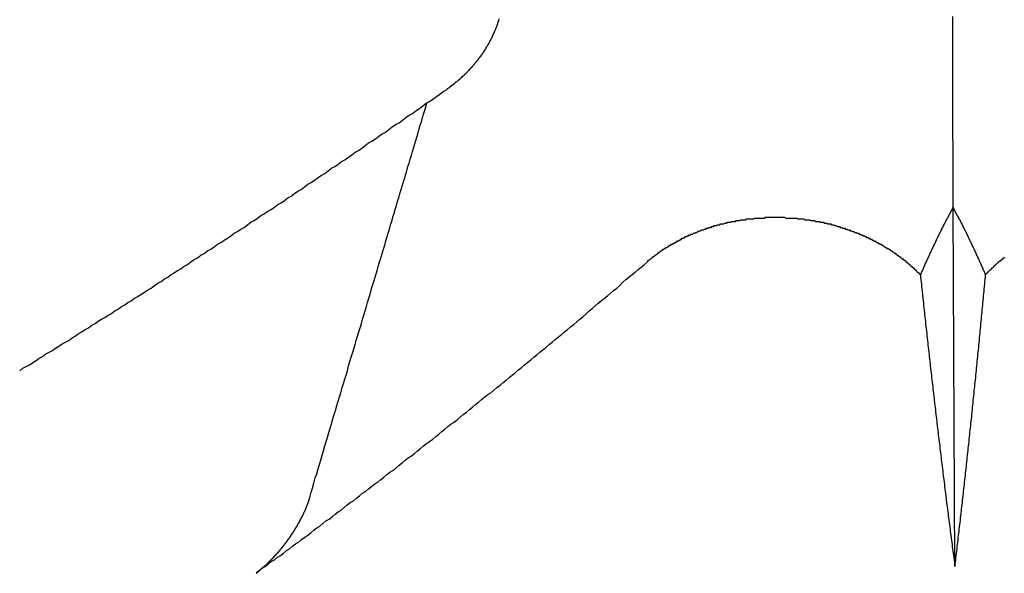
# Model space of a CAD drawing. Extents: x 1107 to 4046, y 937 to 3355.
# Tile 569 of 656: x 2182.277 to 2183.443, y 2684.049 to 2684.705. Entities that reach past the tile are written whole.
import ezdxf

# ---------------------------------------------------------------- set-up
doc = ezdxf.new("R2010")
doc.units = 0
doc.layers.add('KF_VIDA_L___C_REAR', color=7, linetype='CONTINUOUS')

# ---------------------------------------------------------------- blocks, each defined once
blk = doc.blocks.new('KF_VIDA_L___C_REAR')
at = {"layer": 'KF_VIDA_L___C_REAR'}
blk.add_line((-3.594493, 994.844009), (-3.596654, 995.269609), dxfattribs=at)
for points in [[(-3.59665, 995.27, 0), (-3.59666, 995.274, 0), (-3.59667, 995.279, 0), (-3.59668, 995.283, 0), (-3.59668, 995.288, 0), (-3.59669, 995.292, 0), (-3.5967, 995.297, 0), (-3.5967, 995.301, 0), (-3.59671, 995.306, 0), (-3.59672, 995.31, 0), (-3.59672, 995.315, 0), (-3.59673, 995.319, 0), (-3.59674, 995.324, 0), (-3.59674, 995.328, 0), (-3.59675, 995.333, 0), (-3.59676, 995.338, 0), (-3.59676, 995.342, 0), (-3.59677, 995.347, 0), (-3.59678, 995.351, 0), (-3.59678, 995.356, 0), (-3.59679, 995.36, 0), (-3.59679, 995.365, 0), (-3.5968, 995.369, 0), (-3.59681, 995.374, 0), (-3.59681, 995.378, 0), (-3.59682, 995.383, 0), (-3.59682, 995.387, 0), (-3.59683, 995.392, 0), (-3.59684, 995.396, 0), (-3.59684, 995.401, 0), (-3.59685, 995.405, 0), (-3.59685, 995.41, 0), (-3.59686, 995.414, 0), (-3.59687, 995.418, 0), (-3.59687, 995.423, 0), (-3.59688, 995.427, 0), (-3.59688, 995.432, 0), (-3.59689, 995.436, 0), (-3.59689, 995.44, 0), (-3.5969, 995.445, 0), (-3.5969, 995.449, 0), (-3.59691, 995.454, 0), (-3.59692, 995.458, 0), (-3.59692, 995.462, 0), (-3.59693, 995.466, 0), (-3.59693, 995.471, 0), (-3.59694, 995.475, 0), (-3.59694, 995.479, 0), (-3.59695, 995.483, 0), (-3.59695, 995.488, 0), (-3.59696, 995.492, 0), (-3.59696, 995.496, 0)], [(-4.13448, 995.493, 0), (-4.13468, 995.492, 0), (-4.13489, 995.491, 0), (-4.1351, 995.491, 0), (-4.13531, 995.49, 0), (-4.13553, 995.489, 0), (-4.13575, 995.489, 0), (-4.13597, 995.488, 0), (-4.1362, 995.487, 0), (-4.13643, 995.487, 0), (-4.13666, 995.486, 0), (-4.1369, 995.485, 0), (-4.13714, 995.485, 0), (-4.13738, 995.484, 0), (-4.13763, 995.483, 0), (-4.13788, 995.483, 0), (-4.13813, 995.482, 0), (-4.13839, 995.481, 0), (-4.13865, 995.481, 0), (-4.13891, 995.48, 0), (-4.13918, 995.479, 0), (-4.13945, 995.479, 0), (-4.13972, 995.478, 0), (-4.13999, 995.478, 0), (-4.14027, 995.477, 0), (-4.14055, 995.476, 0), (-4.14084, 995.476, 0), (-4.14113, 995.475, 0), (-4.14142, 995.474, 0), (-4.14172, 995.474, 0), (-4.14201, 995.473, 0), (-4.14232, 995.472, 0), (-4.14262, 995.472, 0), (-4.14293, 995.471, 0), (-4.14324, 995.47, 0), (-4.14356, 995.47, 0), (-4.14388, 995.469, 0), (-4.1442, 995.469, 0), (-4.14452, 995.468, 0), (-4.14485, 995.467, 0), (-4.14518, 995.467, 0), (-4.14551, 995.466, 0), (-4.14585, 995.465, 0), (-4.14619, 995.465, 0), (-4.14654, 995.464, 0), (-4.14688, 995.464, 0), (-4.14723, 995.463, 0), (-4.14759, 995.462, 0), (-4.14794, 995.462, 0), (-4.1483, 995.461, 0), (-4.14866, 995.46, 0), (-4.14903, 995.46, 0), (-4.14939, 995.459, 0), (-4.14977, 995.459, 0), (-4.15014, 995.458, 0), (-4.15052, 995.457, 0), (-4.1509, 995.457, 0), (-4.15128, 995.456, 0), (-4.15166, 995.456, 0), (-4.15205, 995.455, 0), (-4.15244, 995.454, 0), (-4.15284, 995.454, 0), (-4.15323, 995.453, 0), (-4.15363, 995.453, 0), (-4.15403, 995.452, 0), (-4.15444, 995.451, 0), (-4.15484, 995.451, 0), (-4.15525, 995.45, 0), (-4.15567, 995.45, 0), (-4.15608, 995.449, 0), (-4.1565, 995.448, 0), (-4.15692, 995.448, 0), (-4.15734, 995.447, 0), (-4.15777, 995.447, 0), (-4.1582, 995.446, 0), (-4.15863, 995.446, 0), (-4.15906, 995.445, 0), (-4.1595, 995.444, 0), (-4.15994, 995.444, 0), (-4.16038, 995.443, 0), (-4.16082, 995.443, 0), (-4.16127, 995.442, 0), (-4.16172, 995.442, 0), (-4.16217, 995.441, 0), (-4.16262, 995.441, 0), (-4.16307, 995.44, 0), (-4.16353, 995.439, 0), (-4.16399, 995.439, 0), (-4.16445, 995.438, 0), (-4.16492, 995.438, 0), (-4.16539, 995.437, 0), (-4.16586, 995.437, 0), (-4.16633, 995.436, 0), (-4.1668, 995.436, 0), (-4.16728, 995.435, 0), (-4.16775, 995.435, 0), (-4.16823, 995.434, 0), (-4.16872, 995.434, 0), (-4.1692, 995.433, 0), (-4.16969, 995.433, 0), (-4.17018, 995.432, 0), (-4.17067, 995.431, 0), (-4.17116, 995.431, 0), (-4.17165, 995.43, 0), (-4.17215, 995.43, 0), (-4.17265, 995.429, 0), (-4.17315, 995.429, 0), (-4.17365, 995.428, 0), (-4.17416, 995.428, 0), (-4.17466, 995.427, 0), (-4.17517, 995.427, 0), (-4.17568, 995.426, 0), (-4.17619, 995.426, 0), (-4.17671, 995.425, 0), (-4.17722, 995.425, 0), (-4.17774, 995.425, 0), (-4.17826, 995.424, 0), (-4.17878, 995.424, 0), (-4.17931, 995.423, 0), (-4.17983, 995.423, 0), (-4.18036, 995.422, 0), (-4.18089, 995.422, 0), (-4.18142, 995.421, 0), (-4.18195, 995.421, 0), (-4.18248, 995.42, 0), (-4.18301, 995.42, 0), (-4.18355, 995.419, 0), (-4.18409, 995.419, 0), (-4.18463, 995.418, 0), (-4.18517, 995.418, 0), (-4.18571, 995.418, 0), (-4.18626, 995.417, 0), (-4.1868, 995.417, 0), (-4.18735, 995.416, 0), (-4.1879, 995.416, 0), (-4.18845, 995.415, 0), (-4.18901, 995.415, 0), (-4.18957, 995.414, 0), (-4.19013, 995.414, 0), (-4.19069, 995.414, 0), (-4.19126, 995.413, 0), (-4.19183, 995.413, 0), (-4.1924, 995.412, 0), (-4.19298, 995.412, 0), (-4.19356, 995.411, 0), (-4.19414, 995.411, 0), (-4.19472, 995.411, 0), (-4.19531, 995.41, 0), (-4.1959, 995.41, 0), (-4.19649, 995.409, 0)], [(-4.70189, 995.076, 0), (-4.69803, 995.079, 0), (-4.69416, 995.081, 0), (-4.6903, 995.083, 0), (-4.68644, 995.086, 0), (-4.68257, 995.088, 0), (-4.6787, 995.091, 0), (-4.67483, 995.093, 0), (-4.67096, 995.096, 0), (-4.66709, 995.098, 0), (-4.66321, 995.1, 0), (-4.65934, 995.103, 0), (-4.65546, 995.105, 0), (-4.65158, 995.108, 0), (-4.6477, 995.11, 0), (-4.64382, 995.112, 0), (-4.63993, 995.115, 0), (-4.63605, 995.117, 0), (-4.63216, 995.12, 0), (-4.62827, 995.122, 0), (-4.62438, 995.125, 0), (-4.62049, 995.127, 0), (-4.6166, 995.13, 0), (-4.6127, 995.132, 0), (-4.60881, 995.135, 0), (-4.60491, 995.137, 0), (-4.60101, 995.139, 0), (-4.59711, 995.142, 0), (-4.59321, 995.144, 0), (-4.58931, 995.147, 0), (-4.5854, 995.149, 0), (-4.5815, 995.152, 0), (-4.57759, 995.154, 0), (-4.57368, 995.157, 0), (-4.56977, 995.159, 0), (-4.56586, 995.162, 0), (-4.56195, 995.164, 0), (-4.55803, 995.167, 0), (-4.55412, 995.169, 0), (-4.5502, 995.172, 0), (-4.54628, 995.174, 0), (-4.54236, 995.177, 0), (-4.53844, 995.18, 0), (-4.53451, 995.182, 0), (-4.53059, 995.185, 0), (-4.52666, 995.187, 0), (-4.52274, 995.19, 0), (-4.51881, 995.192, 0), (-4.51488, 995.195, 0), (-4.51095, 995.197, 0), (-4.50701, 995.2, 0), (-4.50308, 995.202, 0), (-4.49915, 995.205, 0), (-4.49521, 995.208, 0), (-4.49127, 995.21, 0), (-4.48733, 995.213, 0), (-4.48339, 995.215, 0), (-4.47945, 995.218, 0), (-4.47551, 995.22, 0), (-4.47156, 995.223, 0), (-4.46762, 995.226, 0), (-4.46367, 995.228, 0), (-4.45972, 995.231, 0), (-4.45577, 995.233, 0), (-4.45182, 995.236, 0), (-4.44787, 995.239, 0), (-4.44391, 995.241, 0), (-4.43996, 995.244, 0), (-4.436, 995.246, 0), (-4.43204, 995.249, 0), (-4.42809, 995.252, 0), (-4.42413, 995.254, 0), (-4.42016, 995.257, 0), (-4.4162, 995.26, 0), (-4.41224, 995.262, 0), (-4.40827, 995.265, 0), (-4.40431, 995.267, 0), (-4.40034, 995.27, 0), (-4.39637, 995.273, 0), (-4.3924, 995.275, 0), (-4.38843, 995.278, 0), (-4.38446, 995.281, 0), (-4.38049, 995.283, 0), (-4.37651, 995.286, 0), (-4.37253, 995.289, 0), (-4.36856, 995.291, 0), (-4.36458, 995.294, 0), (-4.3606, 995.297, 0), (-4.35662, 995.299, 0), (-4.35264, 995.302, 0), (-4.34865, 995.305, 0), (-4.34467, 995.308, 0), (-4.34069, 995.31, 0), (-4.3367, 995.313, 0), (-4.33271, 995.316, 0), (-4.32872, 995.318, 0), (-4.32473, 995.321, 0), (-4.32074, 995.324, 0), (-4.31675, 995.326, 0), (-4.31276, 995.329, 0), (-4.30876, 995.332, 0), (-4.30477, 995.335, 0), (-4.30077, 995.337, 0), (-4.29677, 995.34, 0), (-4.29277, 995.343, 0), (-4.28877, 995.346, 0), (-4.28477, 995.348, 0), (-4.28077, 995.351, 0), (-4.27677, 995.354, 0), (-4.27276, 995.357, 0), (-4.26876, 995.359, 0), (-4.26475, 995.362, 0), (-4.26075, 995.365, 0), (-4.25674, 995.368, 0), (-4.25273, 995.37, 0), (-4.24872, 995.373, 0), (-4.24471, 995.376, 0), (-4.24069, 995.379, 0), (-4.23668, 995.381, 0), (-4.23267, 995.384, 0), (-4.22865, 995.387, 0), (-4.22463, 995.39, 0), (-4.22062, 995.393, 0), (-4.2166, 995.395, 0), (-4.21258, 995.398, 0), (-4.20856, 995.401, 0), (-4.20453, 995.404, 0), (-4.20051, 995.407, 0), (-4.19649, 995.409, 0)], [(-4.35847, 994.926, 0), (-4.35682, 994.932, 0), (-4.35517, 994.937, 0), (-4.35353, 994.943, 0), (-4.3519, 994.949, 0), (-4.35026, 994.954, 0), (-4.34864, 994.96, 0), (-4.34701, 994.965, 0), (-4.34539, 994.97, 0), (-4.34378, 994.976, 0), (-4.34217, 994.981, 0), (-4.34056, 994.987, 0), (-4.33896, 994.992, 0), (-4.33736, 994.997, 0), (-4.33577, 995.003, 0), (-4.33418, 995.008, 0), (-4.3326, 995.013, 0), (-4.33102, 995.019, 0), (-4.32944, 995.024, 0), (-4.32787, 995.029, 0), (-4.3263, 995.035, 0), (-4.32474, 995.04, 0), (-4.32318, 995.045, 0), (-4.32163, 995.05, 0), (-4.32008, 995.056, 0), (-4.31853, 995.061, 0), (-4.31699, 995.066, 0), (-4.31545, 995.071, 0), (-4.31392, 995.076, 0), (-4.31239, 995.082, 0), (-4.31086, 995.087, 0), (-4.30934, 995.092, 0), (-4.30782, 995.097, 0), (-4.30631, 995.102, 0), (-4.3048, 995.107, 0), (-4.3033, 995.112, 0), (-4.30179, 995.117, 0), (-4.3003, 995.122, 0), (-4.2988, 995.127, 0), (-4.29731, 995.132, 0), (-4.29583, 995.137, 0), (-4.29434, 995.142, 0), (-4.29287, 995.147, 0), (-4.29139, 995.152, 0), (-4.28992, 995.157, 0), (-4.28846, 995.162, 0), (-4.28699, 995.167, 0), (-4.28553, 995.172, 0), (-4.28408, 995.177, 0), (-4.28263, 995.182, 0), (-4.28118, 995.187, 0), (-4.27974, 995.191, 0), (-4.2783, 995.196, 0), (-4.27686, 995.201, 0), (-4.27543, 995.206, 0), (-4.274, 995.211, 0), (-4.27257, 995.215, 0), (-4.27115, 995.22, 0), (-4.26973, 995.225, 0), (-4.26832, 995.23, 0), (-4.26691, 995.235, 0), (-4.2655, 995.239, 0), (-4.2641, 995.244, 0), (-4.2627, 995.249, 0), (-4.2613, 995.253, 0), (-4.25991, 995.258, 0), (-4.25852, 995.263, 0), (-4.25713, 995.267, 0), (-4.25575, 995.272, 0), (-4.25437, 995.277, 0), (-4.253, 995.281, 0), (-4.25163, 995.286, 0), (-4.25026, 995.291, 0), (-4.24889, 995.295, 0), (-4.24753, 995.3, 0), (-4.24617, 995.304, 0), (-4.24482, 995.309, 0), (-4.24347, 995.313, 0), (-4.24212, 995.318, 0), (-4.24077, 995.322, 0), (-4.23943, 995.327, 0), (-4.23809, 995.331, 0), (-4.23676, 995.336, 0), (-4.23543, 995.34, 0), (-4.2341, 995.345, 0), (-4.23277, 995.349, 0), (-4.23145, 995.354, 0), (-4.23013, 995.358, 0), (-4.22882, 995.363, 0), (-4.22751, 995.367, 0), (-4.2262, 995.371, 0), (-4.22489, 995.376, 0), (-4.22359, 995.38, 0), (-4.22229, 995.385, 0), (-4.221, 995.389, 0), (-4.2197, 995.393, 0)], [(-3.59665, 995.27, 0), (-3.59691, 995.269, 0), (-3.59717, 995.269, 0), (-3.59743, 995.268, 0), (-3.5977, 995.268, 0), (-3.59796, 995.267, 0), (-3.59822, 995.267, 0), (-3.59848, 995.266, 0), (-3.59875, 995.266, 0), (-3.59901, 995.265, 0), (-3.59928, 995.265, 0), (-3.59955, 995.264, 0), (-3.59981, 995.264, 0), (-3.60008, 995.263, 0), (-3.60035, 995.263, 0), (-3.60062, 995.262, 0), (-3.60089, 995.262, 0), (-3.60116, 995.261, 0), (-3.60143, 995.261, 0), (-3.6017, 995.26, 0), (-3.60198, 995.26, 0), (-3.60225, 995.259, 0), (-3.60253, 995.259, 0), (-3.6028, 995.258, 0), (-3.60308, 995.258, 0), (-3.60335, 995.257, 0), (-3.60363, 995.257, 0), (-3.60391, 995.256, 0), (-3.60419, 995.256, 0), (-3.60447, 995.255, 0), (-3.60475, 995.255, 0), (-3.60503, 995.254, 0), (-3.60531, 995.254, 0), (-3.60559, 995.253, 0), (-3.60588, 995.252, 0), (-3.60616, 995.252, 0), (-3.60645, 995.251, 0), (-3.60673, 995.251, 0), (-3.60702, 995.25, 0), (-3.60731, 995.25, 0), (-3.60759, 995.249, 0), (-3.60788, 995.249, 0), (-3.60817, 995.248, 0), (-3.60846, 995.247, 0), (-3.60875, 995.247, 0), (-3.60904, 995.246, 0), (-3.60933, 995.246, 0), (-3.60962, 995.245, 0), (-3.60992, 995.245, 0), (-3.61021, 995.244, 0), (-3.61051, 995.243, 0), (-3.6108, 995.243, 0), (-3.6111, 995.242, 0), (-3.61139, 995.242, 0), (-3.61169, 995.241, 0), (-3.61199, 995.24, 0), (-3.61229, 995.24, 0), (-3.61258, 995.239, 0), (-3.61288, 995.239, 0), (-3.61318, 995.238, 0), (-3.61349, 995.237, 0), (-3.61379, 995.237, 0), (-3.61409, 995.236, 0), (-3.61439, 995.235, 0), (-3.6147, 995.235, 0), (-3.615, 995.234, 0), (-3.61531, 995.234, 0), (-3.61561, 995.233, 0), (-3.61592, 995.232, 0), (-3.61622, 995.232, 0), (-3.61653, 995.231, 0), (-3.61684, 995.23, 0), (-3.61715, 995.23, 0), (-3.61746, 995.229, 0), (-3.61777, 995.228, 0), (-3.61808, 995.228, 0), (-3.61839, 995.227, 0), (-3.6187, 995.226, 0), (-3.61902, 995.226, 0), (-3.61933, 995.225, 0), (-3.61964, 995.224, 0), (-3.61996, 995.224, 0), (-3.62027, 995.223, 0), (-3.62059, 995.222, 0), (-3.6209, 995.222, 0), (-3.62122, 995.221, 0), (-3.62154, 995.22, 0), (-3.62186, 995.22, 0), (-3.62218, 995.219, 0), (-3.62249, 995.218, 0), (-3.62281, 995.218, 0), (-3.62314, 995.217, 0), (-3.62346, 995.216, 0), (-3.62378, 995.216, 0), (-3.6241, 995.215, 0), (-3.62442, 995.214, 0), (-3.62475, 995.214, 0), (-3.62507, 995.213, 0), (-3.6254, 995.212, 0), (-3.62572, 995.211, 0), (-3.62605, 995.211, 0), (-3.62637, 995.21, 0), (-3.6267, 995.209, 0), (-3.62703, 995.209, 0), (-3.62736, 995.208, 0), (-3.62769, 995.207, 0), (-3.62802, 995.206, 0), (-3.62835, 995.206, 0), (-3.62868, 995.205, 0), (-3.62901, 995.204, 0), (-3.62934, 995.203, 0), (-3.62967, 995.203, 0), (-3.63, 995.202, 0), (-3.63034, 995.201, 0), (-3.63067, 995.2, 0), (-3.63101, 995.2, 0), (-3.63134, 995.199, 0), (-3.63168, 995.198, 0), (-3.63201, 995.197, 0), (-3.63235, 995.197, 0), (-3.63269, 995.196, 0), (-3.63302, 995.195, 0), (-3.63336, 995.194, 0), (-3.6337, 995.194, 0), (-3.63404, 995.193, 0), (-3.63438, 995.192, 0), (-3.63472, 995.191, 0), (-3.63506, 995.19, 0), (-3.6354, 995.19, 0)], [(-3.55821, 995.19, 0), (-3.55855, 995.191, 0), (-3.55889, 995.192, 0), (-3.55922, 995.192, 0), (-3.55956, 995.193, 0), (-3.5599, 995.194, 0), (-3.56024, 995.195, 0), (-3.56057, 995.195, 0), (-3.56091, 995.196, 0), (-3.56124, 995.197, 0), (-3.56158, 995.198, 0), (-3.56191, 995.198, 0), (-3.56225, 995.199, 0), (-3.56258, 995.2, 0), (-3.56291, 995.201, 0), (-3.56324, 995.201, 0), (-3.56357, 995.202, 0), (-3.56391, 995.203, 0), (-3.56424, 995.204, 0), (-3.56457, 995.204, 0), (-3.56489, 995.205, 0), (-3.56522, 995.206, 0), (-3.56555, 995.207, 0), (-3.56588, 995.207, 0), (-3.5662, 995.208, 0), (-3.56653, 995.209, 0), (-3.56686, 995.21, 0), (-3.56718, 995.21, 0), (-3.56751, 995.211, 0), (-3.56783, 995.212, 0), (-3.56815, 995.212, 0), (-3.56848, 995.213, 0), (-3.5688, 995.214, 0), (-3.56912, 995.214, 0), (-3.56944, 995.215, 0), (-3.56976, 995.216, 0), (-3.57008, 995.217, 0), (-3.5704, 995.217, 0), (-3.57072, 995.218, 0), (-3.57103, 995.219, 0), (-3.57135, 995.219, 0), (-3.57167, 995.22, 0), (-3.57198, 995.221, 0), (-3.5723, 995.221, 0), (-3.57261, 995.222, 0), (-3.57293, 995.223, 0), (-3.57324, 995.223, 0), (-3.57356, 995.224, 0), (-3.57387, 995.225, 0), (-3.57418, 995.225, 0), (-3.57449, 995.226, 0), (-3.5748, 995.227, 0), (-3.57511, 995.227, 0), (-3.57542, 995.228, 0), (-3.57573, 995.229, 0), (-3.57604, 995.229, 0), (-3.57634, 995.23, 0), (-3.57665, 995.231, 0), (-3.57696, 995.231, 0), (-3.57726, 995.232, 0), (-3.57756, 995.232, 0), (-3.57787, 995.233, 0), (-3.57817, 995.234, 0), (-3.57847, 995.234, 0), (-3.57878, 995.235, 0), (-3.57908, 995.236, 0), (-3.57938, 995.236, 0), (-3.57968, 995.237, 0), (-3.57998, 995.237, 0), (-3.58028, 995.238, 0), (-3.58057, 995.239, 0), (-3.58087, 995.239, 0), (-3.58117, 995.24, 0), (-3.58146, 995.241, 0), (-3.58176, 995.241, 0), (-3.58205, 995.242, 0), (-3.58235, 995.242, 0), (-3.58264, 995.243, 0), (-3.58293, 995.243, 0), (-3.58323, 995.244, 0), (-3.58352, 995.245, 0), (-3.58381, 995.245, 0), (-3.5841, 995.246, 0), (-3.58439, 995.246, 0), (-3.58468, 995.247, 0), (-3.58496, 995.248, 0), (-3.58525, 995.248, 0), (-3.58554, 995.249, 0), (-3.58582, 995.249, 0), (-3.58611, 995.25, 0), (-3.58639, 995.25, 0), (-3.58667, 995.251, 0), (-3.58696, 995.251, 0), (-3.58724, 995.252, 0), (-3.58752, 995.253, 0), (-3.5878, 995.253, 0), (-3.58808, 995.254, 0), (-3.58836, 995.254, 0), (-3.58864, 995.255, 0), (-3.58892, 995.255, 0), (-3.58919, 995.256, 0), (-3.58947, 995.256, 0), (-3.58975, 995.257, 0), (-3.59002, 995.257, 0), (-3.5903, 995.258, 0), (-3.59057, 995.258, 0), (-3.59084, 995.259, 0), (-3.59111, 995.259, 0), (-3.59139, 995.26, 0), (-3.59166, 995.26, 0), (-3.59193, 995.261, 0), (-3.59219, 995.261, 0), (-3.59246, 995.262, 0), (-3.59273, 995.262, 0), (-3.593, 995.263, 0), (-3.59326, 995.263, 0), (-3.59353, 995.264, 0), (-3.59379, 995.264, 0), (-3.59406, 995.265, 0), (-3.59432, 995.265, 0), (-3.59458, 995.266, 0), (-3.59484, 995.266, 0), (-3.59511, 995.267, 0), (-3.59537, 995.267, 0), (-3.59562, 995.268, 0), (-3.59588, 995.268, 0), (-3.59614, 995.269, 0), (-3.5964, 995.269, 0), (-3.59665, 995.27, 0)], [(-3.95858, 995.205, 0), (-3.95797, 995.206, 0), (-3.95735, 995.207, 0), (-3.95673, 995.207, 0), (-3.9561, 995.208, 0), (-3.95547, 995.208, 0), (-3.95483, 995.209, 0), (-3.95419, 995.209, 0), (-3.95355, 995.21, 0), (-3.9529, 995.21, 0), (-3.95225, 995.211, 0), (-3.95159, 995.211, 0), (-3.95093, 995.212, 0), (-3.95027, 995.212, 0), (-3.9496, 995.213, 0), (-3.94893, 995.213, 0), (-3.94825, 995.214, 0), (-3.94757, 995.214, 0), (-3.94689, 995.215, 0), (-3.9462, 995.215, 0), (-3.94551, 995.216, 0), (-3.94482, 995.216, 0), (-3.94412, 995.217, 0), (-3.94342, 995.217, 0), (-3.94272, 995.218, 0), (-3.94201, 995.218, 0), (-3.9413, 995.219, 0), (-3.94058, 995.219, 0), (-3.93986, 995.22, 0), (-3.93914, 995.22, 0), (-3.93841, 995.221, 0), (-3.93768, 995.221, 0), (-3.93695, 995.222, 0), (-3.93621, 995.222, 0), (-3.93547, 995.222, 0), (-3.93473, 995.223, 0), (-3.93398, 995.223, 0), (-3.93323, 995.224, 0), (-3.93248, 995.224, 0), (-3.93172, 995.225, 0), (-3.93096, 995.225, 0), (-3.9302, 995.226, 0), (-3.92943, 995.226, 0), (-3.92866, 995.227, 0), (-3.92789, 995.227, 0), (-3.92712, 995.227, 0), (-3.92634, 995.228, 0), (-3.92556, 995.228, 0), (-3.92477, 995.229, 0), (-3.92398, 995.229, 0), (-3.92319, 995.23, 0), (-3.9224, 995.23, 0), (-3.9216, 995.23, 0), (-3.9208, 995.231, 0), (-3.92, 995.231, 0), (-3.91919, 995.232, 0), (-3.91839, 995.232, 0), (-3.91757, 995.233, 0), (-3.91676, 995.233, 0), (-3.91594, 995.233, 0), (-3.91512, 995.234, 0), (-3.9143, 995.234, 0), (-3.91348, 995.235, 0), (-3.91265, 995.235, 0), (-3.91182, 995.235, 0), (-3.91099, 995.236, 0), (-3.91015, 995.236, 0), (-3.90931, 995.237, 0), (-3.90847, 995.237, 0), (-3.90763, 995.237, 0), (-3.90678, 995.238, 0), (-3.90593, 995.238, 0), (-3.90508, 995.238, 0), (-3.90423, 995.239, 0), (-3.90337, 995.239, 0), (-3.90251, 995.239, 0), (-3.90165, 995.24, 0), (-3.90079, 995.24, 0), (-3.89993, 995.24, 0), (-3.89906, 995.241, 0), (-3.89819, 995.241, 0), (-3.89732, 995.242, 0), (-3.89644, 995.242, 0), (-3.89557, 995.242, 0), (-3.89469, 995.243, 0), (-3.89381, 995.243, 0), (-3.89292, 995.243, 0), (-3.89204, 995.243, 0), (-3.89115, 995.244, 0), (-3.89026, 995.244, 0), (-3.88937, 995.244, 0), (-3.88848, 995.245, 0), (-3.88758, 995.245, 0), (-3.88668, 995.245, 0), (-3.88579, 995.246, 0), (-3.88488, 995.246, 0), (-3.88398, 995.246, 0), (-3.88308, 995.246, 0), (-3.88217, 995.247, 0), (-3.88126, 995.247, 0), (-3.88036, 995.247, 0), (-3.87945, 995.248, 0), (-3.87853, 995.248, 0), (-3.87762, 995.248, 0), (-3.8767, 995.248, 0), (-3.87579, 995.249, 0), (-3.87487, 995.249, 0), (-3.87395, 995.249, 0), (-3.87303, 995.249, 0), (-3.87211, 995.25, 0), (-3.87119, 995.25, 0), (-3.87026, 995.25, 0), (-3.86934, 995.25, 0), (-3.86841, 995.25, 0), (-3.86748, 995.251, 0), (-3.86655, 995.251, 0), (-3.86562, 995.251, 0), (-3.86469, 995.251, 0), (-3.86376, 995.252, 0), (-3.86283, 995.252, 0), (-3.8619, 995.252, 0), (-3.86096, 995.252, 0), (-3.86003, 995.252, 0), (-3.85909, 995.253, 0), (-3.85816, 995.253, 0), (-3.85722, 995.253, 0), (-3.85628, 995.253, 0), (-3.85535, 995.253, 0), (-3.85441, 995.253, 0), (-3.85347, 995.254, 0), (-3.85253, 995.254, 0), (-3.85159, 995.254, 0), (-3.85065, 995.254, 0), (-3.84971, 995.254, 0), (-3.84877, 995.254, 0), (-3.84783, 995.255, 0), (-3.84689, 995.255, 0), (-3.84595, 995.255, 0), (-3.84501, 995.255, 0), (-3.84406, 995.255, 0), (-3.84312, 995.255, 0), (-3.84218, 995.255, 0), (-3.84124, 995.256, 0), (-3.8403, 995.256, 0), (-3.83936, 995.256, 0), (-3.83842, 995.256, 0), (-3.83747, 995.256, 0), (-3.83653, 995.256, 0), (-3.83559, 995.256, 0), (-3.83465, 995.256, 0), (-3.83371, 995.256, 0), (-3.83277, 995.256, 0), (-3.83183, 995.257, 0), (-3.83089, 995.257, 0), (-3.82996, 995.257, 0), (-3.82902, 995.257, 0), (-3.82808, 995.257, 0), (-3.82715, 995.257, 0), (-3.82621, 995.257, 0), (-3.82527, 995.257, 0), (-3.82434, 995.257, 0), (-3.82341, 995.257, 0), (-3.82247, 995.257, 0), (-3.82154, 995.257, 0), (-3.82061, 995.257, 0), (-3.81968, 995.257, 0), (-3.81875, 995.258, 0), (-3.81782, 995.258, 0), (-3.81689, 995.258, 0), (-3.81597, 995.258, 0), (-3.81504, 995.258, 0), (-3.81412, 995.258, 0), (-3.81319, 995.258, 0), (-3.81226, 995.258, 0), (-3.81133, 995.258, 0), (-3.8104, 995.258, 0), (-3.80946, 995.258, 0), (-3.80853, 995.258, 0), (-3.80759, 995.258, 0), (-3.80665, 995.258, 0), (-3.80571, 995.258, 0), (-3.80477, 995.258, 0), (-3.80383, 995.258, 0), (-3.80289, 995.258, 0), (-3.80194, 995.258, 0), (-3.801, 995.258, 0), (-3.80005, 995.258, 0), (-3.7991, 995.258, 0), (-3.79815, 995.258, 0), (-3.7972, 995.258, 0), (-3.79625, 995.258, 0), (-3.7953, 995.257, 0), (-3.79434, 995.257, 0), (-3.79339, 995.257, 0), (-3.79243, 995.257, 0), (-3.79148, 995.257, 0), (-3.79052, 995.257, 0), (-3.78956, 995.257, 0), (-3.78861, 995.257, 0), (-3.78765, 995.257, 0), (-3.78669, 995.257, 0), (-3.78573, 995.257, 0), (-3.78477, 995.257, 0), (-3.78381, 995.257, 0), (-3.78284, 995.257, 0), (-3.78188, 995.257, 0), (-3.78092, 995.256, 0), (-3.77996, 995.256, 0), (-3.77899, 995.256, 0), (-3.77803, 995.256, 0), (-3.77707, 995.256, 0), (-3.7761, 995.256, 0), (-3.77514, 995.256, 0), (-3.77417, 995.256, 0), (-3.77321, 995.256, 0), (-3.77224, 995.255, 0), (-3.77128, 995.255, 0), (-3.77032, 995.255, 0), (-3.76935, 995.255, 0), (-3.76839, 995.255, 0), (-3.76742, 995.255, 0), (-3.76646, 995.255, 0), (-3.7655, 995.254, 0), (-3.76453, 995.254, 0), (-3.76357, 995.254, 0), (-3.76261, 995.254, 0), (-3.76165, 995.254, 0), (-3.76068, 995.254, 0), (-3.75972, 995.253, 0), (-3.75876, 995.253, 0), (-3.7578, 995.253, 0), (-3.75684, 995.253, 0), (-3.75588, 995.253, 0), (-3.75493, 995.253, 0), (-3.75397, 995.252, 0), (-3.75301, 995.252, 0), (-3.75206, 995.252, 0), (-3.7511, 995.252, 0), (-3.75015, 995.252, 0), (-3.74919, 995.251, 0), (-3.74824, 995.251, 0), (-3.74729, 995.251, 0), (-3.74634, 995.251, 0), (-3.74539, 995.25, 0), (-3.74444, 995.25, 0), (-3.74349, 995.25, 0), (-3.74255, 995.25, 0), (-3.7416, 995.25, 0), (-3.74066, 995.249, 0), (-3.73972, 995.249, 0), (-3.73878, 995.249, 0), (-3.73784, 995.249, 0), (-3.7369, 995.248, 0), (-3.73596, 995.248, 0), (-3.73503, 995.248, 0), (-3.73409, 995.247, 0), (-3.73316, 995.247, 0), (-3.73223, 995.247, 0), (-3.7313, 995.247, 0), (-3.73038, 995.246, 0), (-3.72945, 995.246, 0), (-3.72853, 995.246, 0), (-3.72761, 995.245, 0), (-3.72669, 995.245, 0), (-3.72577, 995.245, 0), (-3.72485, 995.245, 0), (-3.72394, 995.244, 0), (-3.72302, 995.244, 0), (-3.72211, 995.244, 0), (-3.7212, 995.243, 0), (-3.7203, 995.243, 0), (-3.71939, 995.243, 0), (-3.71849, 995.242, 0), (-3.71759, 995.242, 0), (-3.71669, 995.242, 0), (-3.71579, 995.241, 0), (-3.7149, 995.241, 0), (-3.71401, 995.241, 0), (-3.71312, 995.24, 0), (-3.71223, 995.24, 0), (-3.71134, 995.24, 0), (-3.71046, 995.239, 0), (-3.70958, 995.239, 0), (-3.7087, 995.239, 0), (-3.70782, 995.238, 0), (-3.70695, 995.238, 0), (-3.70608, 995.237, 0), (-3.70521, 995.237, 0), (-3.70434, 995.237, 0), (-3.70348, 995.236, 0), (-3.70262, 995.236, 0), (-3.70176, 995.236, 0), (-3.7009, 995.235, 0), (-3.70005, 995.235, 0), (-3.6992, 995.234, 0), (-3.69835, 995.234, 0), (-3.6975, 995.234, 0), (-3.69666, 995.233, 0), (-3.69582, 995.233, 0), (-3.69498, 995.232, 0), (-3.69415, 995.232, 0), (-3.69332, 995.232, 0), (-3.69249, 995.231, 0), (-3.69166, 995.231, 0), (-3.69084, 995.23, 0), (-3.69002, 995.23, 0), (-3.6892, 995.23, 0), (-3.68839, 995.229, 0), (-3.68758, 995.229, 0), (-3.68677, 995.228, 0), (-3.68596, 995.228, 0), (-3.68516, 995.227, 0), (-3.68437, 995.227, 0), (-3.68357, 995.226, 0), (-3.68278, 995.226, 0), (-3.68199, 995.226, 0), (-3.6812, 995.225, 0), (-3.68042, 995.225, 0), (-3.67964, 995.224, 0), (-3.67887, 995.224, 0), (-3.6781, 995.223, 0), (-3.67733, 995.223, 0), (-3.67656, 995.222, 0), (-3.6758, 995.222, 0), (-3.67504, 995.221, 0), (-3.67429, 995.221, 0), (-3.67354, 995.221, 0), (-3.67279, 995.22, 0), (-3.67205, 995.22, 0), (-3.67131, 995.219, 0), (-3.67057, 995.219, 0), (-3.66984, 995.218, 0), (-3.66911, 995.218, 0), (-3.66838, 995.217, 0), (-3.66766, 995.217, 0), (-3.66695, 995.216, 0), (-3.66623, 995.216, 0), (-3.66552, 995.215, 0), (-3.66482, 995.215, 0), (-3.66412, 995.214, 0), (-3.66342, 995.214, 0), (-3.66272, 995.213, 0), (-3.66202, 995.213, 0), (-3.66133, 995.212, 0), (-3.66064, 995.212, 0), (-3.65995, 995.211, 0), (-3.65926, 995.211, 0), (-3.65857, 995.21, 0), (-3.65789, 995.21, 0), (-3.6572, 995.209, 0), (-3.65652, 995.209, 0), (-3.65584, 995.208, 0), (-3.65517, 995.208, 0), (-3.65449, 995.207, 0), (-3.65382, 995.207, 0), (-3.65315, 995.206, 0), (-3.65248, 995.205, 0), (-3.65181, 995.205, 0), (-3.65115, 995.204, 0), (-3.65049, 995.204, 0), (-3.64983, 995.203, 0), (-3.64917, 995.203, 0), (-3.64852, 995.202, 0), (-3.64787, 995.202, 0), (-3.64722, 995.201, 0), (-3.64657, 995.2, 0), (-3.64593, 995.2, 0), (-3.64528, 995.199, 0), (-3.64465, 995.199, 0), (-3.64401, 995.198, 0), (-3.64338, 995.198, 0), (-3.64274, 995.197, 0), (-3.64212, 995.196, 0), (-3.64149, 995.196, 0), (-3.64087, 995.195, 0), (-3.64025, 995.195, 0), (-3.63963, 995.194, 0), (-3.63902, 995.193, 0), (-3.63841, 995.193, 0), (-3.6378, 995.192, 0), (-3.6372, 995.192, 0), (-3.6366, 995.191, 0), (-3.636, 995.19, 0), (-3.6354, 995.19, 0)], [(-3.55821, 995.19, 0), (-3.55771, 995.191, 0), (-3.55721, 995.191, 0), (-3.55671, 995.192, 0), (-3.5562, 995.192, 0), (-3.55569, 995.193, 0), (-3.55519, 995.193, 0), (-3.55467, 995.194, 0), (-3.55416, 995.194, 0), (-3.55365, 995.195, 0), (-3.55313, 995.195, 0), (-3.55261, 995.196, 0), (-3.55209, 995.196, 0), (-3.55157, 995.197, 0), (-3.55104, 995.197, 0), (-3.55052, 995.198, 0), (-3.54999, 995.198, 0), (-3.54946, 995.199, 0), (-3.54892, 995.199, 0), (-3.54839, 995.2, 0), (-3.54785, 995.2, 0), (-3.54732, 995.201, 0), (-3.54678, 995.201, 0), (-3.54624, 995.202, 0), (-3.54569, 995.202, 0), (-3.54515, 995.203, 0), (-3.5446, 995.203, 0), (-3.54405, 995.204, 0), (-3.54351, 995.204, 0), (-3.54295, 995.205, 0), (-3.5424, 995.205, 0), (-3.54185, 995.206, 0), (-3.54129, 995.206, 0), (-3.54074, 995.206, 0), (-3.54018, 995.207, 0), (-3.53962, 995.207, 0), (-3.53906, 995.208, 0), (-3.53849, 995.208, 0), (-3.53793, 995.209, 0), (-3.53736, 995.209, 0), (-3.53679, 995.21, 0), (-3.53621, 995.21, 0), (-3.53563, 995.211, 0)], [(-4.4219, 994.836, 0), (-4.41831, 994.839, 0), (-4.41472, 994.842, 0), (-4.41114, 994.844, 0), (-4.40755, 994.847, 0), (-4.40396, 994.85, 0), (-4.40037, 994.852, 0), (-4.39678, 994.855, 0), (-4.39319, 994.857, 0), (-4.3896, 994.86, 0), (-4.38601, 994.863, 0), (-4.38241, 994.865, 0), (-4.37882, 994.868, 0), (-4.37523, 994.871, 0), (-4.37163, 994.873, 0), (-4.36803, 994.876, 0), (-4.36444, 994.879, 0), (-4.36084, 994.881, 0), (-4.35724, 994.884, 0), (-4.35365, 994.887, 0), (-4.35005, 994.89, 0), (-4.34645, 994.892, 0), (-4.34285, 994.895, 0), (-4.33925, 994.898, 0), (-4.33565, 994.9, 0), (-4.33204, 994.903, 0), (-4.32844, 994.906, 0), (-4.32484, 994.909, 0), (-4.32124, 994.911, 0), (-4.31763, 994.914, 0), (-4.31403, 994.917, 0), (-4.31042, 994.92, 0), (-4.30682, 994.922, 0), (-4.30321, 994.925, 0), (-4.2996, 994.928, 0), (-4.29599, 994.931, 0), (-4.29239, 994.933, 0), (-4.28878, 994.936, 0), (-4.28517, 994.939, 0), (-4.28156, 994.942, 0), (-4.27795, 994.944, 0), (-4.27434, 994.947, 0), (-4.27072, 994.95, 0), (-4.26711, 994.953, 0), (-4.2635, 994.956, 0), (-4.25989, 994.958, 0), (-4.25627, 994.961, 0), (-4.25266, 994.964, 0), (-4.24904, 994.967, 0), (-4.24543, 994.97, 0), (-4.24181, 994.973, 0), (-4.2382, 994.975, 0), (-4.23458, 994.978, 0), (-4.23096, 994.981, 0), (-4.22734, 994.984, 0), (-4.22373, 994.987, 0), (-4.22011, 994.99, 0), (-4.21649, 994.992, 0), (-4.21287, 994.995, 0), (-4.20925, 994.998, 0), (-4.20563, 995.001, 0), (-4.20201, 995.004, 0), (-4.19838, 995.007, 0), (-4.19476, 995.01, 0), (-4.19114, 995.013, 0), (-4.18752, 995.015, 0), (-4.18389, 995.018, 0), (-4.18027, 995.021, 0), (-4.17665, 995.024, 0), (-4.17302, 995.027, 0), (-4.1694, 995.03, 0), (-4.16577, 995.033, 0), (-4.16215, 995.036, 0), (-4.15852, 995.039, 0), (-4.15489, 995.042, 0), (-4.15127, 995.045, 0), (-4.14764, 995.048, 0), (-4.14401, 995.05, 0), (-4.14038, 995.053, 0), (-4.13675, 995.056, 0), (-4.13312, 995.059, 0), (-4.1295, 995.062, 0), (-4.12587, 995.065, 0), (-4.12224, 995.068, 0), (-4.11861, 995.071, 0), (-4.11497, 995.074, 0), (-4.11134, 995.077, 0), (-4.10771, 995.08, 0), (-4.10408, 995.083, 0), (-4.10045, 995.086, 0), (-4.09682, 995.089, 0), (-4.09318, 995.092, 0), (-4.08955, 995.095, 0), (-4.08592, 995.098, 0), (-4.08228, 995.101, 0), (-4.07865, 995.104, 0), (-4.07501, 995.107, 0), (-4.07138, 995.11, 0), (-4.06775, 995.113, 0), (-4.06411, 995.116, 0), (-4.06047, 995.119, 0), (-4.05684, 995.122, 0), (-4.0532, 995.125, 0), (-4.04957, 995.128, 0), (-4.04593, 995.131, 0), (-4.04229, 995.134, 0), (-4.03866, 995.137, 0), (-4.03502, 995.14, 0), (-4.03138, 995.143, 0), (-4.02774, 995.147, 0), (-4.02411, 995.15, 0), (-4.02047, 995.153, 0), (-4.01683, 995.156, 0), (-4.01319, 995.159, 0), (-4.00955, 995.162, 0), (-4.00591, 995.165, 0), (-4.00227, 995.168, 0), (-3.99863, 995.171, 0), (-3.99499, 995.174, 0), (-3.99135, 995.177, 0), (-3.98771, 995.181, 0), (-3.98407, 995.184, 0), (-3.98043, 995.187, 0), (-3.97679, 995.19, 0), (-3.97315, 995.193, 0), (-3.96951, 995.196, 0), (-3.96587, 995.199, 0), (-3.96223, 995.202, 0), (-3.95858, 995.205, 0)], [(-3.6354, 995.19, 0), (-3.63511, 995.187, 0), (-3.63481, 995.184, 0), (-3.63452, 995.181, 0), (-3.63422, 995.179, 0), (-3.63393, 995.176, 0), (-3.63363, 995.173, 0), (-3.63334, 995.17, 0), (-3.63304, 995.167, 0), (-3.63274, 995.165, 0), (-3.63245, 995.162, 0), (-3.63215, 995.159, 0), (-3.63185, 995.156, 0), (-3.63155, 995.153, 0), (-3.63125, 995.151, 0), (-3.63095, 995.148, 0), (-3.63065, 995.145, 0), (-3.63035, 995.142, 0), (-3.63005, 995.14, 0), (-3.62975, 995.137, 0), (-3.62945, 995.134, 0), (-3.62915, 995.131, 0), (-3.62884, 995.128, 0), (-3.62854, 995.126, 0), (-3.62824, 995.123, 0), (-3.62793, 995.12, 0), (-3.62763, 995.117, 0), (-3.62732, 995.115, 0), (-3.62702, 995.112, 0), (-3.62671, 995.109, 0), (-3.62641, 995.106, 0), (-3.6261, 995.104, 0), (-3.6258, 995.101, 0), (-3.62549, 995.098, 0), (-3.62518, 995.095, 0), (-3.62487, 995.093, 0), (-3.62457, 995.09, 0), (-3.62426, 995.087, 0), (-3.62395, 995.084, 0), (-3.62364, 995.082, 0), (-3.62333, 995.079, 0), (-3.62302, 995.076, 0), (-3.62271, 995.073, 0), (-3.6224, 995.071, 0), (-3.62209, 995.068, 0), (-3.62177, 995.065, 0), (-3.62146, 995.062, 0), (-3.62115, 995.06, 0), (-3.62084, 995.057, 0), (-3.62052, 995.054, 0), (-3.62021, 995.052, 0), (-3.61989, 995.049, 0), (-3.61958, 995.046, 0), (-3.61926, 995.043, 0), (-3.61895, 995.041, 0), (-3.61863, 995.038, 0), (-3.61832, 995.035, 0), (-3.618, 995.033, 0), (-3.61768, 995.03, 0), (-3.61737, 995.027, 0), (-3.61705, 995.024, 0), (-3.61673, 995.022, 0), (-3.61641, 995.019, 0), (-3.61609, 995.016, 0), (-3.61577, 995.014, 0), (-3.61545, 995.011, 0), (-3.61513, 995.008, 0), (-3.61481, 995.005, 0), (-3.61449, 995.003, 0), (-3.61417, 995, 0), (-3.61385, 994.997, 0), (-3.61352, 994.995, 0), (-3.6132, 994.992, 0), (-3.61288, 994.989, 0), (-3.61255, 994.987, 0), (-3.61223, 994.984, 0), (-3.61191, 994.981, 0), (-3.61158, 994.979, 0), (-3.61126, 994.976, 0), (-3.61093, 994.973, 0), (-3.6106, 994.971, 0), (-3.61028, 994.968, 0), (-3.60995, 994.965, 0), (-3.60962, 994.963, 0), (-3.6093, 994.96, 0), (-3.60897, 994.957, 0), (-3.60864, 994.955, 0), (-3.60831, 994.952, 0), (-3.60798, 994.949, 0), (-3.60765, 994.947, 0), (-3.60732, 994.944, 0), (-3.60699, 994.941, 0), (-3.60666, 994.939, 0), (-3.60633, 994.936, 0), (-3.606, 994.933, 0), (-3.60567, 994.931, 0), (-3.60534, 994.928, 0), (-3.605, 994.925, 0), (-3.60467, 994.923, 0), (-3.60434, 994.92, 0), (-3.604, 994.917, 0), (-3.60367, 994.915, 0), (-3.60333, 994.912, 0), (-3.603, 994.909, 0), (-3.60266, 994.907, 0), (-3.60233, 994.904, 0), (-3.60199, 994.902, 0), (-3.60165, 994.899, 0), (-3.60132, 994.896, 0), (-3.60098, 994.894, 0), (-3.60064, 994.891, 0), (-3.6003, 994.888, 0), (-3.59996, 994.886, 0), (-3.59963, 994.883, 0), (-3.59929, 994.881, 0), (-3.59895, 994.878, 0), (-3.59861, 994.875, 0), (-3.59827, 994.873, 0), (-3.59792, 994.87, 0), (-3.59758, 994.867, 0), (-3.59724, 994.865, 0), (-3.5969, 994.862, 0), (-3.59656, 994.86, 0), (-3.59621, 994.857, 0), (-3.59587, 994.854, 0), (-3.59553, 994.852, 0), (-3.59518, 994.849, 0), (-3.59484, 994.847, 0), (-3.59449, 994.844, 0)], [(-3.59449, 994.844, 0), (-3.59418, 994.847, 0), (-3.59388, 994.849, 0), (-3.59357, 994.852, 0), (-3.59326, 994.854, 0), (-3.59295, 994.857, 0), (-3.59264, 994.86, 0), (-3.59234, 994.862, 0), (-3.59203, 994.865, 0), (-3.59173, 994.867, 0), (-3.59142, 994.87, 0), (-3.59111, 994.873, 0), (-3.59081, 994.875, 0), (-3.59051, 994.878, 0), (-3.5902, 994.881, 0), (-3.5899, 994.883, 0), (-3.58959, 994.886, 0), (-3.58929, 994.888, 0), (-3.58899, 994.891, 0), (-3.58869, 994.894, 0), (-3.58839, 994.896, 0), (-3.58808, 994.899, 0), (-3.58778, 994.902, 0), (-3.58748, 994.904, 0), (-3.58718, 994.907, 0), (-3.58688, 994.91, 0), (-3.58659, 994.912, 0), (-3.58629, 994.915, 0), (-3.58599, 994.917, 0), (-3.58569, 994.92, 0), (-3.58539, 994.923, 0), (-3.5851, 994.925, 0), (-3.5848, 994.928, 0), (-3.5845, 994.931, 0), (-3.58421, 994.933, 0), (-3.58391, 994.936, 0), (-3.58362, 994.939, 0), (-3.58332, 994.941, 0), (-3.58303, 994.944, 0), (-3.58273, 994.947, 0), (-3.58244, 994.949, 0), (-3.58215, 994.952, 0), (-3.58185, 994.955, 0), (-3.58156, 994.957, 0), (-3.58127, 994.96, 0), (-3.58098, 994.963, 0), (-3.58069, 994.965, 0), (-3.5804, 994.968, 0), (-3.58011, 994.971, 0), (-3.57982, 994.973, 0), (-3.57953, 994.976, 0), (-3.57924, 994.979, 0), (-3.57895, 994.981, 0), (-3.57866, 994.984, 0), (-3.57837, 994.987, 0), (-3.57809, 994.989, 0), (-3.5778, 994.992, 0), (-3.57751, 994.995, 0), (-3.57723, 994.998, 0), (-3.57694, 995, 0), (-3.57665, 995.003, 0), (-3.57637, 995.006, 0), (-3.57608, 995.008, 0), (-3.5758, 995.011, 0), (-3.57552, 995.014, 0), (-3.57523, 995.016, 0), (-3.57495, 995.019, 0), (-3.57467, 995.022, 0), (-3.57439, 995.025, 0), (-3.5741, 995.027, 0), (-3.57382, 995.03, 0), (-3.57354, 995.033, 0), (-3.57326, 995.035, 0), (-3.57298, 995.038, 0), (-3.5727, 995.041, 0), (-3.57242, 995.044, 0), (-3.57214, 995.046, 0), (-3.57186, 995.049, 0), (-3.57159, 995.052, 0), (-3.57131, 995.055, 0), (-3.57103, 995.057, 0), (-3.57075, 995.06, 0), (-3.57048, 995.063, 0), (-3.5702, 995.065, 0), (-3.56993, 995.068, 0), (-3.56965, 995.071, 0), (-3.56938, 995.074, 0), (-3.5691, 995.076, 0), (-3.56883, 995.079, 0), (-3.56855, 995.082, 0), (-3.56828, 995.085, 0), (-3.56801, 995.087, 0), (-3.56774, 995.09, 0), (-3.56746, 995.093, 0), (-3.56719, 995.096, 0), (-3.56692, 995.098, 0), (-3.56665, 995.101, 0), (-3.56638, 995.104, 0), (-3.56611, 995.107, 0), (-3.56584, 995.109, 0), (-3.56557, 995.112, 0), (-3.5653, 995.115, 0), (-3.56504, 995.118, 0), (-3.56477, 995.12, 0), (-3.5645, 995.123, 0), (-3.56423, 995.126, 0), (-3.56397, 995.129, 0), (-3.5637, 995.132, 0), (-3.56343, 995.134, 0), (-3.56317, 995.137, 0), (-3.5629, 995.14, 0), (-3.56264, 995.143, 0), (-3.56238, 995.145, 0), (-3.56211, 995.148, 0), (-3.56185, 995.151, 0), (-3.56159, 995.154, 0), (-3.56132, 995.157, 0), (-3.56106, 995.159, 0), (-3.5608, 995.162, 0), (-3.56054, 995.165, 0), (-3.56028, 995.168, 0), (-3.56002, 995.17, 0), (-3.55976, 995.173, 0), (-3.5595, 995.176, 0), (-3.55924, 995.179, 0), (-3.55898, 995.182, 0), (-3.55872, 995.184, 0), (-3.55846, 995.187, 0), (-3.55821, 995.19, 0)], [(-4.35847, 994.926, 0), (-4.35856, 994.926, 0), (-4.35865, 994.926, 0), (-4.35873, 994.926, 0), (-4.35883, 994.925, 0), (-4.35892, 994.925, 0), (-4.35901, 994.925, 0), (-4.3591, 994.924, 0), (-4.3592, 994.924, 0), (-4.3593, 994.924, 0), (-4.3594, 994.923, 0), (-4.3595, 994.923, 0), (-4.3596, 994.923, 0), (-4.3597, 994.923, 0), (-4.3598, 994.922, 0), (-4.3599, 994.922, 0), (-4.36001, 994.922, 0), (-4.36012, 994.921, 0), (-4.36022, 994.921, 0), (-4.36033, 994.921, 0), (-4.36044, 994.92, 0), (-4.36055, 994.92, 0), (-4.36067, 994.92, 0), (-4.36078, 994.919, 0), (-4.36089, 994.919, 0), (-4.36101, 994.919, 0), (-4.36112, 994.919, 0), (-4.36124, 994.918, 0), (-4.36136, 994.918, 0), (-4.36148, 994.918, 0), (-4.3616, 994.917, 0), (-4.36172, 994.917, 0), (-4.36184, 994.917, 0), (-4.36196, 994.916, 0), (-4.36209, 994.916, 0), (-4.36221, 994.916, 0), (-4.36234, 994.915, 0), (-4.36246, 994.915, 0), (-4.36259, 994.915, 0), (-4.36272, 994.914, 0), (-4.36284, 994.914, 0), (-4.36297, 994.914, 0), (-4.3631, 994.913, 0), (-4.36323, 994.913, 0), (-4.36337, 994.913, 0), (-4.3635, 994.913, 0), (-4.36363, 994.912, 0), (-4.36377, 994.912, 0), (-4.3639, 994.912, 0), (-4.36403, 994.911, 0), (-4.36417, 994.911, 0), (-4.36431, 994.911, 0), (-4.36444, 994.91, 0), (-4.36458, 994.91, 0), (-4.36472, 994.91, 0), (-4.36486, 994.909, 0), (-4.365, 994.909, 0), (-4.36514, 994.909, 0), (-4.36528, 994.908, 0), (-4.36542, 994.908, 0), (-4.36556, 994.908, 0), (-4.3657, 994.907, 0), (-4.36584, 994.907, 0), (-4.36599, 994.907, 0), (-4.36613, 994.907, 0), (-4.36627, 994.906, 0), (-4.36642, 994.906, 0), (-4.36656, 994.906, 0), (-4.36671, 994.905, 0), (-4.36685, 994.905, 0), (-4.367, 994.905, 0), (-4.36714, 994.904, 0), (-4.36729, 994.904, 0), (-4.36744, 994.904, 0), (-4.36758, 994.904, 0), (-4.36773, 994.903, 0), (-4.36788, 994.903, 0), (-4.36803, 994.903, 0), (-4.36819, 994.902, 0), (-4.36834, 994.902, 0), (-4.36849, 994.902, 0), (-4.36865, 994.901, 0), (-4.36881, 994.901, 0), (-4.36897, 994.901, 0), (-4.36913, 994.9, 0), (-4.36929, 994.9, 0), (-4.36946, 994.9, 0), (-4.36962, 994.9, 0), (-4.36979, 994.899, 0), (-4.36995, 994.899, 0), (-4.37012, 994.899, 0), (-4.37029, 994.898, 0), (-4.37046, 994.898, 0), (-4.37063, 994.898, 0), (-4.37081, 994.897, 0), (-4.37098, 994.897, 0), (-4.37116, 994.897, 0), (-4.37133, 994.896, 0), (-4.37151, 994.896, 0), (-4.37169, 994.896, 0), (-4.37187, 994.895, 0), (-4.37205, 994.895, 0), (-4.37223, 994.895, 0), (-4.37242, 994.894, 0), (-4.3726, 994.894, 0), (-4.37278, 994.894, 0), (-4.37297, 994.893, 0), (-4.37316, 994.893, 0), (-4.37334, 994.893, 0), (-4.37353, 994.892, 0), (-4.37372, 994.892, 0), (-4.37391, 994.892, 0), (-4.3741, 994.892, 0), (-4.37429, 994.891, 0), (-4.37448, 994.891, 0), (-4.37468, 994.891, 0), (-4.37487, 994.89, 0), (-4.37506, 994.89, 0), (-4.37526, 994.89, 0), (-4.37545, 994.889, 0), (-4.37565, 994.889, 0), (-4.37585, 994.889, 0), (-4.37605, 994.888, 0), (-4.37624, 994.888, 0), (-4.37644, 994.888, 0), (-4.37664, 994.887, 0), (-4.37684, 994.887, 0), (-4.37704, 994.887, 0), (-4.37724, 994.886, 0), (-4.37744, 994.886, 0), (-4.37764, 994.886, 0), (-4.37785, 994.885, 0), (-4.37805, 994.885, 0), (-4.37825, 994.885, 0), (-4.37846, 994.884, 0), (-4.37866, 994.884, 0), (-4.37886, 994.884, 0), (-4.37907, 994.883, 0), (-4.37927, 994.883, 0), (-4.37948, 994.883, 0), (-4.37968, 994.882, 0), (-4.37989, 994.882, 0), (-4.38009, 994.882, 0), (-4.3803, 994.882, 0), (-4.3805, 994.881, 0), (-4.38071, 994.881, 0), (-4.38092, 994.881, 0), (-4.38112, 994.88, 0), (-4.38133, 994.88, 0), (-4.38154, 994.88, 0), (-4.38174, 994.879, 0), (-4.38195, 994.879, 0), (-4.38216, 994.879, 0), (-4.38236, 994.878, 0), (-4.38257, 994.878, 0), (-4.38278, 994.878, 0), (-4.38298, 994.878, 0), (-4.38319, 994.877, 0), (-4.3834, 994.877, 0), (-4.3836, 994.877, 0), (-4.38381, 994.876, 0), (-4.38402, 994.876, 0), (-4.38422, 994.876, 0), (-4.38443, 994.876, 0), (-4.38463, 994.875, 0), (-4.38484, 994.875, 0), (-4.38505, 994.875, 0), (-4.38525, 994.874, 0), (-4.38546, 994.874, 0), (-4.38567, 994.874, 0), (-4.38589, 994.874, 0), (-4.3861, 994.873, 0), (-4.38632, 994.873, 0), (-4.38653, 994.873, 0), (-4.38675, 994.872, 0), (-4.38697, 994.872, 0), (-4.38719, 994.872, 0), (-4.38741, 994.871, 0), (-4.38763, 994.871, 0), (-4.38785, 994.871, 0), (-4.38808, 994.871, 0), (-4.3883, 994.87, 0), (-4.38853, 994.87, 0), (-4.38875, 994.87, 0), (-4.38898, 994.869, 0), (-4.38921, 994.869, 0), (-4.38944, 994.869, 0), (-4.38967, 994.869, 0), (-4.3899, 994.868, 0), (-4.39013, 994.868, 0), (-4.39036, 994.868, 0), (-4.3906, 994.867, 0), (-4.39083, 994.867, 0), (-4.39107, 994.867, 0), (-4.3913, 994.866, 0), (-4.39154, 994.866, 0), (-4.39177, 994.866, 0), (-4.39201, 994.866, 0), (-4.39225, 994.865, 0), (-4.39249, 994.865, 0), (-4.39273, 994.865, 0), (-4.39297, 994.864, 0), (-4.39321, 994.864, 0), (-4.39345, 994.864, 0), (-4.39369, 994.864, 0), (-4.39393, 994.863, 0), (-4.39417, 994.863, 0), (-4.39441, 994.863, 0), (-4.39466, 994.862, 0), (-4.3949, 994.862, 0), (-4.39514, 994.862, 0), (-4.39539, 994.862, 0), (-4.39563, 994.861, 0), (-4.39587, 994.861, 0), (-4.39612, 994.861, 0), (-4.39636, 994.86, 0), (-4.39661, 994.86, 0), (-4.39685, 994.86, 0), (-4.3971, 994.86, 0), (-4.39734, 994.859, 0), (-4.39759, 994.859, 0), (-4.39783, 994.859, 0), (-4.39808, 994.858, 0), (-4.39832, 994.858, 0), (-4.39857, 994.858, 0), (-4.39881, 994.858, 0), (-4.39906, 994.857, 0), (-4.3993, 994.857, 0), (-4.39954, 994.857, 0), (-4.39979, 994.857, 0), (-4.40003, 994.856, 0), (-4.40028, 994.856, 0), (-4.40052, 994.856, 0), (-4.40076, 994.855, 0), (-4.40101, 994.855, 0), (-4.40125, 994.855, 0), (-4.40149, 994.855, 0), (-4.40174, 994.854, 0), (-4.40198, 994.854, 0), (-4.40222, 994.854, 0), (-4.40246, 994.854, 0), (-4.4027, 994.853, 0), (-4.40294, 994.853, 0), (-4.40318, 994.853, 0), (-4.40342, 994.853, 0), (-4.40366, 994.852, 0), (-4.4039, 994.852, 0), (-4.40414, 994.852, 0), (-4.40437, 994.852, 0), (-4.40461, 994.851, 0), (-4.40485, 994.851, 0), (-4.40508, 994.851, 0), (-4.40532, 994.851, 0), (-4.40555, 994.85, 0), (-4.40578, 994.85, 0), (-4.40602, 994.85, 0), (-4.40625, 994.85, 0), (-4.40648, 994.85, 0), (-4.40672, 994.849, 0), (-4.40695, 994.849, 0), (-4.40719, 994.849, 0), (-4.40743, 994.849, 0), (-4.40767, 994.848, 0), (-4.4079, 994.848, 0), (-4.40814, 994.848, 0), (-4.40839, 994.848, 0), (-4.40863, 994.848, 0), (-4.40887, 994.847, 0), (-4.40911, 994.847, 0), (-4.40936, 994.847, 0), (-4.4096, 994.847, 0), (-4.40985, 994.846, 0), (-4.41009, 994.846, 0), (-4.41034, 994.846, 0), (-4.41059, 994.846, 0), (-4.41083, 994.845, 0), (-4.41108, 994.845, 0), (-4.41133, 994.845, 0), (-4.41158, 994.845, 0), (-4.41183, 994.845, 0), (-4.41208, 994.844, 0), (-4.41233, 994.844, 0), (-4.41258, 994.844, 0), (-4.41283, 994.844, 0), (-4.41309, 994.843, 0), (-4.41334, 994.843, 0), (-4.41359, 994.843, 0), (-4.41384, 994.843, 0), (-4.41409, 994.843, 0), (-4.41435, 994.842, 0), (-4.4146, 994.842, 0), (-4.41485, 994.842, 0), (-4.41511, 994.842, 0), (-4.41536, 994.842, 0), (-4.41561, 994.841, 0), (-4.41587, 994.841, 0), (-4.41612, 994.841, 0), (-4.41637, 994.841, 0), (-4.41663, 994.84, 0), (-4.41688, 994.84, 0), (-4.41713, 994.84, 0), (-4.41739, 994.84, 0), (-4.41764, 994.84, 0), (-4.41789, 994.839, 0), (-4.41815, 994.839, 0), (-4.4184, 994.839, 0), (-4.41865, 994.839, 0), (-4.4189, 994.839, 0), (-4.41915, 994.838, 0), (-4.4194, 994.838, 0), (-4.41966, 994.838, 0), (-4.41991, 994.838, 0), (-4.42016, 994.838, 0), (-4.42041, 994.837, 0), (-4.42066, 994.837, 0), (-4.4209, 994.837, 0), (-4.42115, 994.837, 0), (-4.4214, 994.837, 0), (-4.42165, 994.837, 0), (-4.4219, 994.836, 0)]]:
    blk.add_polyline3d(points, dxfattribs=at)

msp = doc.modelspace()

# ---------------------------------------------------------------- block references
at = {"layer": 'KF_VIDA_L___C_REAR'}
msp.add_blockref('KF_VIDA_L___C_REAR', (2186.9791, 1689.2132), dxfattribs=at)

doc.saveas('drawing.dxf')
